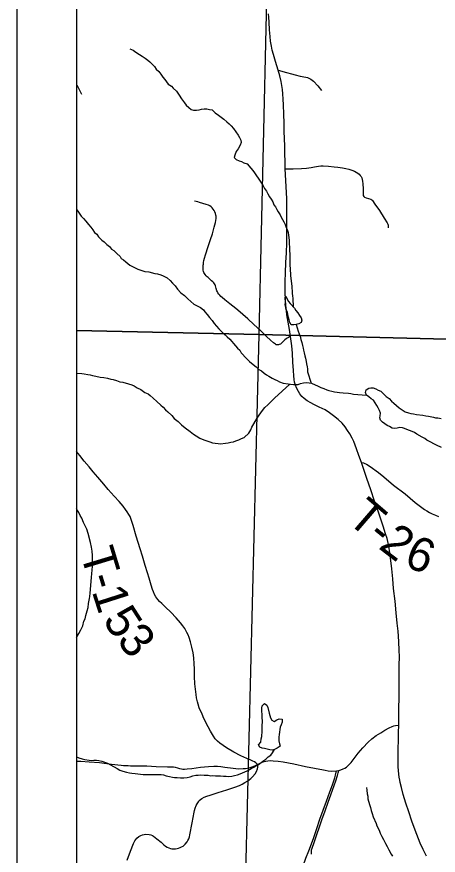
# Model space of a CAD drawing. Extents: x -7.9 to 76.1, y 0 to 22.
# Drawn here: x 2 to 2.706, y 18.425 to 19.828 of the extents above; entities that cross this region are included whole.
import ezdxf

# ---------------------------------------------------------------- set-up
doc = ezdxf.new("R2010")
doc.units = 0
for name, color, linetype in [('GM_X_County_Road', 7, 'Continuous'), ('GM_X_Minor_Lake', 7, 'Continuous'), ('GM_X_Minor_River', 7, 'Continuous'), ('GM_X_Section', 7, 'Continuous'), ('GM_X_State_Route', 7, 'Continuous'), ('GM_X_Township_Road', 7, 'Continuous'), ('GM_X_Township_Road_Text', 7, 'Continuous'), ('SC_Scratch1', 7, 'Continuous'), ('SH_Data', 7, 'Continuous')]:
    doc.layers.add(name, color=color, linetype=linetype)

msp = doc.modelspace()

# ---------------------------------------------------------------- linework, layer by layer
at = {"layer": 'GM_X_County_Road'}
for points in [[(2.5134, 18.5674), (2.5163, 18.5668), (2.5216, 18.5661), (2.5266, 18.5656), (2.5355, 18.566), (2.5391, 18.5665), (2.5427, 18.5674), (2.5468, 18.569), (2.5494, 18.5704), (2.552, 18.5721), (2.5546, 18.5742), (2.5574, 18.577), (2.56, 18.5801), (2.5719, 18.5955), (2.5793, 18.6046), (2.5882, 18.6141), (2.5945, 18.6196), (2.6019, 18.6249), (2.6095, 18.6296), (2.6166, 18.6337), (2.6237, 18.6378), (2.6286, 18.6401), (2.6314, 18.6411), (2.6341, 18.6418), (2.6396, 18.6425)], [(2.1848, 18.4164), (2.1903, 18.4314), (2.1952, 18.4441), (2.1964, 18.4466), (2.1977, 18.4488), (2.2012, 18.4532), (2.2046, 18.4559), (2.2079, 18.4577), (2.2106, 18.4588), (2.2132, 18.4594), (2.2161, 18.4597), (2.2218, 18.4594), (2.2245, 18.4587), (2.2272, 18.4577), (2.2291, 18.4566), (2.2348, 18.4523), (2.2417, 18.4463), (2.2462, 18.442), (2.2493, 18.4397), (2.252, 18.4381), (2.2548, 18.4368), (2.2574, 18.436), (2.2596, 18.4355), (2.2628, 18.4353), (2.2656, 18.4354), (2.2684, 18.4358), (2.2706, 18.4363), (2.2736, 18.4374), (2.2761, 18.4385), (2.2784, 18.4399), (2.2822, 18.4429), (2.2852, 18.447), (2.2867, 18.4495), (2.2879, 18.4522), (2.289, 18.4552), (2.29, 18.459), (2.2937, 18.479), (2.2972, 18.4969), (2.2978, 18.4994), (2.299, 18.5035), (2.3006, 18.5077), (2.3021, 18.5107), (2.3041, 18.5139), (2.3057, 18.5161), (2.3074, 18.5177), (2.3097, 18.5194), (2.314, 18.5217), (2.3182, 18.5233), (2.3241, 18.5251), (2.3374, 18.5295), (2.3518, 18.5342), (2.3649, 18.5386), (2.3728, 18.5416), (2.3772, 18.5435), (2.3818, 18.5461), (2.3871, 18.5494), (2.3918, 18.5531), (2.3948, 18.5556), (2.3991, 18.561), (2.4013, 18.5646), (2.4032, 18.5692), (2.4039, 18.5721), (2.4038, 18.5742), (2.4032, 18.5763), (2.4076, 18.5785), (2.4111, 18.5803), (2.414, 18.5813), (2.417, 18.5822), (2.4206, 18.5827), (2.4244, 18.583), (2.4296, 18.5828), (2.4378, 18.582), (2.4462, 18.5807), (2.4637, 18.5774), (2.4836, 18.5732), (2.5134, 18.5674)]]:
    msp.add_lwpolyline(points, dxfattribs=at)
at = {"layer": 'GM_X_Minor_Lake'}
for points in [[(2.5857, 19.1946), (2.5838, 19.1988), (2.5848, 19.2033), (2.5893, 19.2061), (2.5931, 19.2069), (2.5969, 19.2066), (2.6014, 19.2052), (2.6053, 19.203), (2.6095, 19.2011), (2.6148, 19.1963), (2.6187, 19.1926), (2.6233, 19.1889), (2.6275, 19.1848), (2.6314, 19.1814), (2.6356, 19.1773), (2.6406, 19.1736), (2.6452, 19.1703), (2.6505, 19.1666), (2.6562, 19.1652), (2.6601, 19.1641), (2.6642, 19.1634), (2.6692, 19.1624), (2.6798, 19.1611), (2.6847, 19.16), (2.6897, 19.1593), (2.6976, 19.158), (2.7014, 19.1569), (2.7052, 19.1566), (2.7105, 19.1556)], [(2.711, 19.107), (2.7026, 19.1107), (2.6984, 19.1129), (2.6931, 19.1158), (2.6869, 19.1195), (2.6831, 19.1221), (2.6789, 19.1243), (2.6697, 19.1294), (2.6659, 19.132), (2.6621, 19.1338), (2.6579, 19.1356), (2.6533, 19.1371), (2.6495, 19.1389), (2.6457, 19.14), (2.6412, 19.1403), (2.637, 19.1394), (2.6325, 19.1386), (2.6287, 19.1393), (2.6241, 19.1419), (2.6203, 19.1441), (2.6126, 19.1492), (2.6088, 19.1526), (2.608, 19.1564), (2.6083, 19.1602), (2.609, 19.1647), (2.6074, 19.1689), (2.605, 19.1734), (2.6027, 19.1775), (2.6003, 19.182), (2.5976, 19.1861), (2.5934, 19.1887), (2.5896, 19.1917), (2.5857, 19.1946)]]:
    msp.add_lwpolyline(points, dxfattribs=at)
at = {"layer": 'GM_X_Minor_River'}
for points in [[(2.1893, 19.774), (2.1947, 19.7718), (2.1993, 19.7689), (2.2054, 19.7648), (2.21, 19.7619), (2.215, 19.7586), (2.2192, 19.7552), (2.223, 19.7526), (2.2273, 19.7482), (2.2307, 19.7444), (2.2334, 19.7403), (2.2377, 19.7362), (2.2412, 19.7321), (2.2447, 19.7269), (2.2478, 19.7228), (2.2505, 19.719), (2.2536, 19.7153), (2.2589, 19.712), (2.262, 19.7082), (2.2674, 19.7034), (2.2717, 19.6967), (2.2756, 19.6907), (2.2806, 19.6839), (2.2837, 19.6802), (2.2879, 19.6761), (2.2921, 19.6728), (2.2959, 19.6717), (2.3009, 19.6718), (2.3054, 19.6722), (2.3092, 19.6731), (2.3137, 19.6739), (2.3182, 19.6736), (2.3228, 19.6729), (2.3273, 19.6719), (2.3323, 19.667), (2.3377, 19.663), (2.3469, 19.6563), (2.3515, 19.6522), (2.3554, 19.6489), (2.3588, 19.6452), (2.3627, 19.6407), (2.3666, 19.6351), (2.3705, 19.6298), (2.3728, 19.6257), (2.3751, 19.6216), (2.3756, 19.6174), (2.3741, 19.6128), (2.3705, 19.6067), (2.3675, 19.6025), (2.365, 19.5964), (2.3643, 19.5925), (2.3674, 19.5888), (2.3723, 19.587), (2.3761, 19.5859), (2.3803, 19.5837), (2.3857, 19.5819), (2.3918, 19.5745), (2.3953, 19.5707), (2.398, 19.5666), (2.4074, 19.5528), (2.4128, 19.5449), (2.4151, 19.5404), (2.4182, 19.5359), (2.4206, 19.5318), (2.4233, 19.5265), (2.426, 19.5224), (2.4288, 19.5179), (2.4307, 19.5134), (2.4331, 19.5096), (2.4354, 19.5055), (2.4378, 19.5017), (2.4409, 19.4965), (2.4428, 19.4924), (2.4448, 19.4886), (2.4471, 19.4845), (2.4495, 19.48), (2.4511, 19.4754), (2.4527, 19.4717), (2.4543, 19.4668), (2.4551, 19.4622), (2.4555, 19.4585), (2.4564, 19.4535), (2.4567, 19.4365), (2.4572, 19.4304), (2.4572, 19.4251), (2.4573, 19.4202), (2.4575, 19.4111), (2.4579, 19.4073), (2.458, 19.4028), (2.4585, 19.399), (2.4585, 19.3948), (2.4599, 19.3808), (2.4604, 19.377), (2.4604, 19.3732), (2.4609, 19.3695), (2.4613, 19.3649), (2.4618, 19.3611), (2.4622, 19.3562), (2.4626, 19.3427)], [(2.1, 19.5054), (2.1025, 19.5025), (2.1079, 19.4943), (2.1118, 19.4902), (2.1156, 19.4857), (2.1199, 19.4801), (2.1238, 19.4756), (2.1276, 19.4715), (2.1303, 19.467), (2.1342, 19.464), (2.1369, 19.4595), (2.1423, 19.4539), (2.1461, 19.4514), (2.1507, 19.4469), (2.1553, 19.4432), (2.1588, 19.4391), (2.1626, 19.4365), (2.1673, 19.4316), (2.173, 19.4268), (2.175, 19.4231), (2.1788, 19.4209), (2.1827, 19.4175), (2.1896, 19.4123), (2.1949, 19.4094), (2.2025, 19.4057), (2.2079, 19.4036), (2.2143, 19.4018), (2.2212, 19.4008), (2.231, 19.3983), (2.2356, 19.3976), (2.2413, 19.3962), (2.2451, 19.3944), (2.252, 19.3907), (2.2566, 19.3866), (2.2608, 19.3818), (2.2651, 19.3777), (2.2693, 19.3721), (2.2747, 19.3661), (2.2809, 19.3613), (2.2866, 19.3561), (2.2963, 19.3468), (2.3077, 19.3413), (2.3127, 19.3376), (2.315, 19.3338), (2.3189, 19.3294), (2.3228, 19.3245), (2.327, 19.3196), (2.3305, 19.3144), (2.3386, 19.3058), (2.3444, 19.2995), (2.349, 19.2958), (2.3525, 19.292), (2.3567, 19.2883), (2.366, 19.2771), (2.3694, 19.2734), (2.3733, 19.2697), (2.3756, 19.2655), (2.3845, 19.2562), (2.3899, 19.251), (2.3956, 19.2462), (2.4006, 19.2421), (2.4056, 19.2377), (2.4098, 19.2355), (2.4144, 19.2317), (2.4183, 19.2288), (2.4221, 19.2262), (2.4278, 19.2233), (2.432, 19.2211), (2.4358, 19.2189), (2.44, 19.217), (2.4461, 19.2149), (2.4545, 19.2135), (2.4583, 19.2128), (2.4632, 19.2125), (2.4674, 19.2122), (2.4711, 19.2127), (2.4749, 19.2143), (2.4802, 19.2151), (2.4851, 19.2156), (2.4896, 19.2153), (2.4934, 19.2146), (2.4999, 19.2117), (2.5037, 19.2102), (2.5091, 19.2077), (2.5144, 19.2055), (2.519, 19.2033), (2.5228, 19.2026), (2.5273, 19.2012)], [(2.4508, 19.3602), (2.4524, 19.3564), (2.4551, 19.3515), (2.4578, 19.3478), (2.4652, 19.34), (2.4675, 19.3362), (2.4706, 19.3325), (2.4737, 19.328), (2.476, 19.3239), (2.4776, 19.3201), (2.4762, 19.3163), (2.4724, 19.3139), (2.4679, 19.3127), (2.4641, 19.3123), (2.4596, 19.3122), (2.4572, 19.3163), (2.456, 19.3205), (2.4552, 19.3246), (2.454, 19.3295), (2.4532, 19.3333), (2.4512, 19.3374), (2.4504, 19.3416), (2.4495, 19.3461), (2.4498, 19.3499), (2.4497, 19.3583), (2.4499, 19.3602), (2.4508, 19.3602)], [(2.468, 19.3127), (2.4711, 19.3018), (2.4731, 19.2973), (2.4743, 19.2931), (2.4759, 19.2878), (2.4771, 19.2829), (2.4783, 19.2776), (2.4796, 19.2735), (2.4804, 19.2697), (2.4812, 19.2656), (2.4824, 19.2606), (2.4836, 19.2565), (2.4845, 19.2508), (2.4853, 19.2471), (2.4861, 19.2421), (2.4866, 19.2384), (2.4871, 19.2338), (2.4931, 19.2146)], [(2.1, 19.2317), (2.1011, 19.2314), (2.1091, 19.2308), (2.1129, 19.2301), (2.1189, 19.2294), (2.1227, 19.2284), (2.1269, 19.2277), (2.1326, 19.2263), (2.1395, 19.2249), (2.1459, 19.2239), (2.152, 19.2228), (2.1577, 19.2214), (2.1615, 19.2207), (2.1672, 19.2189), (2.1725, 19.2171), (2.1774, 19.2161), (2.1873, 19.2136), (2.1927, 19.2118), (2.1965, 19.2104), (2.2014, 19.207), (2.2075, 19.2041), (2.2144, 19.1993), (2.2198, 19.1968), (2.2236, 19.1938), (2.2282, 19.1897), (2.2344, 19.1841), (2.2413, 19.1778), (2.2451, 19.1748), (2.249, 19.17), (2.2532, 19.1666), (2.2594, 19.1607), (2.2636, 19.1558), (2.2702, 19.1503), (2.2759, 19.1451), (2.2821, 19.1399), (2.2905, 19.134), (2.2959, 19.1291), (2.3005, 19.1266), (2.3066, 19.1229), (2.3135, 19.1196), (2.318, 19.1181), (2.3233, 19.1163), (2.3279, 19.1149), (2.3321, 19.1142), (2.337, 19.1136), (2.3412, 19.1133), (2.3495, 19.1142), (2.354, 19.115), (2.3585, 19.1162), (2.3631, 19.1167), (2.3668, 19.1183), (2.3717, 19.1199), (2.3762, 19.1219), (2.3807, 19.1238), (2.3886, 19.1312), (2.3919, 19.1365), (2.3937, 19.1411), (2.4025, 19.1561), (2.4058, 19.1614), (2.4117, 19.1691), (2.4154, 19.1741), (2.4203, 19.1784), (2.4281, 19.1865), (2.4318, 19.1896), (2.4573, 19.213)], [(2.5273, 19.2012), (2.5319, 19.2001), (2.5365, 19.1994), (2.5402, 19.1991), (2.5467, 19.1985), (2.5554, 19.1979), (2.5592, 19.1972), (2.5638, 19.1965), (2.5857, 19.1946)], [(2.1, 18.7891), (2.1001, 18.7892), (2.1038, 18.7958), (2.1074, 18.8019), (2.1104, 18.8084), (2.1125, 18.8164), (2.1143, 18.8202), (2.1157, 18.8259), (2.1179, 18.8336), (2.1197, 18.8393), (2.1203, 18.8457), (2.1217, 18.8541), (2.1224, 18.8579), (2.1227, 18.8632), (2.1243, 18.8758), (2.1246, 18.8834), (2.1252, 18.8894), (2.1255, 18.8959), (2.1261, 18.902), (2.1268, 18.9084), (2.1271, 18.9141), (2.1269, 18.9262), (2.126, 18.9334), (2.1251, 18.9402), (2.1235, 18.9478), (2.1194, 18.9629), (2.1174, 18.9701), (2.1143, 18.9757), (2.1119, 18.9817), (2.1091, 18.9885), (2.1064, 18.993), (2.1037, 18.9982), (2.1005, 19.0035), (2.1, 19.0042)], [(2.4048, 18.6093), (2.4085, 18.6139), (2.4092, 18.6196), (2.4102, 18.6234), (2.4109, 18.6322), (2.4112, 18.636), (2.4107, 18.6409), (2.4113, 18.6492), (2.4108, 18.6553), (2.4106, 18.6708), (2.4112, 18.6746), (2.4146, 18.6785), (2.4188, 18.6759), (2.4204, 18.6721), (2.4228, 18.6623), (2.4236, 18.6586), (2.4248, 18.6544), (2.4272, 18.6506), (2.431, 18.6484), (2.4355, 18.6512), (2.4396, 18.6528), (2.4442, 18.6521), (2.4446, 18.6476), (2.4425, 18.643), (2.441, 18.6391), (2.4403, 18.635), (2.44, 18.6308), (2.4393, 18.6266), (2.439, 18.6224), (2.4391, 18.616), (2.44, 18.6111), (2.4408, 18.6069), (2.4363, 18.6038), (2.4318, 18.6014), (2.4277, 18.6006), (2.4239, 18.6009), (2.4193, 18.6023), (2.4148, 18.6034), (2.411, 18.6041), (2.4068, 18.6055), (2.4048, 18.6093)], [(2.2605, 18.5555), (2.2642, 18.5548), (2.2688, 18.5545), (2.2741, 18.5542), (2.2798, 18.5543), (2.2854, 18.5548), (2.2903, 18.556), (2.2949, 18.5576), (2.3001, 18.5585), (2.3039, 18.5589), (2.3081, 18.559), (2.3138, 18.5587), (2.3206, 18.5585), (2.3247, 18.5578), (2.3285, 18.5579), (2.3327, 18.5576), (2.3365, 18.5576), (2.341, 18.5573), (2.3463, 18.557), (2.3505, 18.5571), (2.3547, 18.5564), (2.3599, 18.5569), (2.3648, 18.5581), (2.3694, 18.559), (2.3739, 18.5606), (2.378, 18.5625), (2.3821, 18.5641), (2.3859, 18.5661), (2.3926, 18.5696), (2.3968, 18.572), (2.4005, 18.5743), (2.4046, 18.5763), (2.4136, 18.5833), (2.4173, 18.5856), (2.4211, 18.5891), (2.4252, 18.5922), (2.4285, 18.5961), (2.4316, 18.6014)], [(2.1, 18.5895), (2.104, 18.5879), (2.1093, 18.5861), (2.1139, 18.5847), (2.1211, 18.5837), (2.1249, 18.5834), (2.129, 18.5835), (2.1336, 18.5839), (2.1377, 18.5832), (2.1423, 18.5822), (2.1518, 18.5789), (2.1556, 18.5764), (2.1629, 18.5727), (2.1683, 18.5698), (2.1728, 18.5672), (2.1774, 18.5654), (2.1835, 18.5636), (2.1888, 18.5625), (2.1926, 18.5619), (2.1983, 18.5612), (2.2028, 18.5609), (2.207, 18.5602), (2.2116, 18.5599), (2.2169, 18.5596), (2.238, 18.56), (2.2418, 18.5597), (2.2456, 18.559), (2.2502, 18.5576), (2.2559, 18.5562), (2.2605, 18.5555)], [(2.5858, 18.5382), (2.5863, 18.5337), (2.5867, 18.5272), (2.5876, 18.5234), (2.588, 18.5189), (2.5905, 18.5098), (2.5921, 18.5046), (2.5933, 18.4997), (2.5953, 18.4944), (2.5969, 18.4887), (2.6016, 18.4778), (2.6032, 18.4737), (2.6071, 18.4665), (2.6083, 18.4616), (2.6115, 18.456), (2.6142, 18.4507), (2.6173, 18.4443), (2.6204, 18.4391), (2.6232, 18.4338), (2.6271, 18.4267), (2.6294, 18.4229)]]:
    msp.add_lwpolyline(points, dxfattribs=at)
at = {"layer": 'GM_X_Section'}
for points in [[(3.4482, 20.2963), (3.4168, 19.2711), (2.4057, 19.2962), (2.4291, 20.3209)], [(3.4168, 19.2711), (3.389, 18.2623), (2.381, 18.2821), (2.4057, 19.2962)]]:
    msp.add_lwpolyline(points, close=True, dxfattribs=at)
at = {"layer": 'GM_X_State_Route'}
msp.add_lwpolyline([(2.6861, 18.4229), (2.6804, 18.4343), (2.6757, 18.4446), (2.6729, 18.4521), (2.6671, 18.4667), (2.6616, 18.4817), (2.6563, 18.4974), (2.6515, 18.5117), (2.647, 18.5263), (2.644, 18.5379), (2.6421, 18.5465), (2.6413, 18.5505), (2.6406, 18.5551), (2.6399, 18.5603), (2.6393, 18.5663), (2.6388, 18.5726), (2.6386, 18.5786), (2.6389, 18.6027), (2.6392, 18.6172), (2.6394, 18.6303), (2.6396, 18.6425), (2.6397, 18.6552), (2.6399, 18.6709), (2.6401, 18.6879), (2.6402, 18.7041), (2.6404, 18.7219), (2.6406, 18.7422), (2.6408, 18.7574), (2.6404, 18.7675), (2.6398, 18.7826), (2.6385, 18.7995), (2.6372, 18.8133), (2.6353, 18.8305), (2.6334, 18.8498), (2.6311, 18.8708), (2.6295, 18.8872), (2.6282, 18.9041), (2.626, 18.9226), (2.6243, 18.9349), (2.6225, 18.9449), (2.6201, 18.9545), (2.6177, 18.9626), (2.6137, 18.9756), (2.6057, 18.999), (2.5991, 19.0174), (2.5928, 19.0361), (2.5863, 19.0549), (2.5771, 19.0817), (2.573, 19.0934), (2.5691, 19.1048), (2.5669, 19.1112), (2.5645, 19.1169), (2.5617, 19.1228), (2.5577, 19.1301), (2.554, 19.1357), (2.5498, 19.1415), (2.5446, 19.1478), (2.5383, 19.1539), (2.5305, 19.1602), (2.5239, 19.1652), (2.5162, 19.1698), (2.5061, 19.1748), (2.4975, 19.1791), (2.4923, 19.1815), (2.4861, 19.1852), (2.4811, 19.1889), (2.4774, 19.1926), (2.4739, 19.197), (2.4715, 19.2009), (2.4685, 19.2066), (2.4665, 19.2111), (2.465, 19.2163), (2.4643, 19.2211), (2.4637, 19.2271), (2.4632, 19.2358), (2.4625, 19.25), (2.4615, 19.2651), (2.4605, 19.2774), (2.4597, 19.2849), (2.4585, 19.2929), (2.4566, 19.3046), (2.4547, 19.3166), (2.4525, 19.3292), (2.4515, 19.3357), (2.4505, 19.345), (2.4499, 19.3534), (2.4494, 19.3674), (2.4496, 19.3854), (2.4501, 19.399), (2.4508, 19.4171), (2.4514, 19.432), (2.452, 19.4499), (2.4523, 19.465), (2.4525, 19.4761), (2.4524, 19.5103), (2.4521, 19.524), (2.4497, 19.5733), (2.4494, 19.5854), (2.449, 19.5985), (2.4486, 19.6115), (2.4482, 19.6241), (2.4479, 19.636), (2.4475, 19.6499), (2.447, 19.6651), (2.4466, 19.6804), (2.4462, 19.6902), (2.4455, 19.699), (2.4448, 19.7064), (2.444, 19.7126), (2.4427, 19.7196), (2.4404, 19.7288), (2.4376, 19.7387), (2.4334, 19.7528), (2.4299, 19.7647), (2.4279, 19.7722), (2.4265, 19.7789), (2.4251, 19.7869), (2.4242, 19.7948), (2.4233, 19.8063), (2.4225, 19.8187), (2.4221, 19.827), (2.4215, 19.8326)], dxfattribs=at)
at = {"layer": 'GM_X_Township_Road'}
for points in [[(2.4376, 19.7387), (2.4516, 19.7348), (2.4602, 19.7323), (2.4664, 19.7307), (2.4746, 19.7287), (2.4838, 19.7267), (2.4866, 19.7261), (2.4893, 19.7251), (2.4922, 19.7235), (2.4967, 19.7199), (2.5039, 19.7123), (2.5104, 19.7044)], [(2.1, 19.7133), (2.1001, 19.7132), (2.1021, 19.7104), (2.1052, 19.7049), (2.1084, 19.6982)], [(2.4497, 19.5733), (2.4629, 19.5736), (2.4766, 19.574), (2.4849, 19.5746), (2.4927, 19.5754), (2.4983, 19.5766), (2.505, 19.5776), (2.509, 19.5782), (2.513, 19.5783), (2.5222, 19.5778), (2.5315, 19.577), (2.5379, 19.5763), (2.5453, 19.5752), (2.5509, 19.5741), (2.5562, 19.5726), (2.561, 19.571), (2.5655, 19.5693), (2.5682, 19.5678), (2.5712, 19.5659), (2.5733, 19.5642), (2.5751, 19.5625), (2.5765, 19.5605), (2.5778, 19.5581), (2.5786, 19.5557), (2.5791, 19.5529), (2.5795, 19.5485), (2.5799, 19.5401), (2.5798, 19.5332), (2.5799, 19.5304), (2.5803, 19.5287), (2.581, 19.5272), (2.5825, 19.5262), (2.5849, 19.525), (2.5928, 19.5225), (2.5943, 19.5216), (2.5957, 19.5202), (2.5998, 19.5142), (2.6074, 19.5034), (2.615, 19.4908), (2.6201, 19.4828), (2.6211, 19.4809), (2.6217, 19.4791), (2.622, 19.4774), (2.622, 19.4749)], [(2.4585, 19.2929), (2.4567, 19.2923), (2.4548, 19.2913), (2.453, 19.2902), (2.4513, 19.2889), (2.4491, 19.287), (2.446, 19.2843), (2.4433, 19.2817), (2.4414, 19.2802), (2.4396, 19.2794), (2.438, 19.2788), (2.4364, 19.2786), (2.4346, 19.2791), (2.433, 19.2799), (2.43, 19.2822), (2.425, 19.2867), (2.4183, 19.2927), (2.4125, 19.2984), (2.4085, 19.3023), (2.3969, 19.3131), (2.3867, 19.3223), (2.3784, 19.3298), (2.3742, 19.3334), (2.3667, 19.3394), (2.3567, 19.3475), (2.3482, 19.3544), (2.3441, 19.3579), (2.3419, 19.3598), (2.3401, 19.3617), (2.3384, 19.3638), (2.3366, 19.3661), (2.3359, 19.3675), (2.3352, 19.3692), (2.334, 19.3732), (2.3328, 19.3774), (2.332, 19.3791), (2.3309, 19.3811), (2.3299, 19.3825), (2.3283, 19.3842), (2.3261, 19.3862), (2.3203, 19.3913), (2.3186, 19.3927), (2.3169, 19.3945), (2.3153, 19.3965), (2.3142, 19.3983), (2.3133, 19.4), (2.3127, 19.4018), (2.3123, 19.4038), (2.3121, 19.4057), (2.3122, 19.4093), (2.3123, 19.412), (2.3125, 19.414), (2.3128, 19.4168), (2.3133, 19.4198), (2.3144, 19.4241), (2.316, 19.4292), (2.3206, 19.4435), (2.3245, 19.4554), (2.3275, 19.4647), (2.3306, 19.4756), (2.3328, 19.4835), (2.3336, 19.4871), (2.3339, 19.49), (2.3337, 19.4944), (2.3335, 19.4958), (2.3328, 19.4987), (2.3319, 19.5016), (2.3306, 19.5039), (2.3291, 19.506), (2.3274, 19.508), (2.3255, 19.5097), (2.3234, 19.5112), (2.3211, 19.5125), (2.3173, 19.5138), (2.3059, 19.5172), (2.3032, 19.5179), (2.2974, 19.5191)], [(2.4032, 18.5763), (2.4003, 18.5792), (2.398, 18.5808), (2.3955, 18.5822), (2.3918, 18.584), (2.3854, 18.5866), (2.375, 18.5911), (2.3637, 18.5973), (2.3514, 18.6042), (2.3454, 18.6082), (2.3402, 18.6121), (2.3364, 18.6154), (2.3325, 18.6197), (2.3296, 18.6237), (2.3246, 18.6321), (2.3204, 18.6396), (2.3135, 18.6535), (2.3103, 18.6607), (2.3056, 18.6715), (2.3035, 18.6772), (2.3025, 18.6814), (2.3012, 18.6878), (2.3003, 18.6939), (2.2991, 18.7024), (2.2984, 18.7116), (2.2978, 18.7236), (2.2974, 18.7358), (2.297, 18.7458), (2.2967, 18.7546), (2.2962, 18.7592), (2.2955, 18.7631), (2.2932, 18.7731), (2.2909, 18.7816), (2.2888, 18.7888), (2.2868, 18.7937), (2.2849, 18.7976), (2.283, 18.801), (2.2814, 18.8039), (2.2783, 18.8085), (2.2741, 18.8137), (2.2669, 18.822), (2.2578, 18.8314), (2.2488, 18.84), (2.2427, 18.8459), (2.239, 18.8493), (2.236, 18.8529), (2.233, 18.8569), (2.2306, 18.8612), (2.2288, 18.8654), (2.2274, 18.8691), (2.2249, 18.8769), (2.2216, 18.8882), (2.2188, 18.8974), (2.2152, 18.9093), (2.2103, 18.9253), (2.2066, 18.9375), (2.2002, 18.9587), (2.1947, 18.9767), (2.1923, 18.9847), (2.191, 18.9882), (2.1897, 18.9914), (2.1879, 18.9948), (2.1851, 18.9993), (2.1822, 19.0035), (2.1779, 19.0086), (2.1713, 19.0168), (2.1632, 19.0257), (2.153, 19.037), (2.1456, 19.0456), (2.1358, 19.0571), (2.1278, 19.0663), (2.1212, 19.0744), (2.1131, 19.0842), (2.1055, 19.0935), (2.1, 19.1002)], [(2.5771, 19.0817), (2.5804, 19.0812), (2.5831, 19.0803), (2.5854, 19.0791), (2.592, 19.075), (2.6057, 19.0651), (2.6147, 19.0579), (2.6311, 19.0442), (2.6502, 19.0293), (2.6671, 19.0152), (2.6785, 19.0065), (2.6825, 19.0035), (2.6867, 19.0008), (2.6911, 18.9983), (2.6957, 18.996), (2.701, 18.9938), (2.7064, 18.9918)], [(2.1, 18.5823), (2.1071, 18.5821), (2.1214, 18.5812), (2.1385, 18.5798), (2.1587, 18.5773), (2.175, 18.5754), (2.1788, 18.575), (2.1827, 18.5748), (2.1865, 18.5746), (2.1903, 18.5745), (2.2176, 18.5741), (2.2335, 18.5734), (2.2522, 18.5728), (2.2623, 18.5725), (2.2653, 18.572), (2.2692, 18.5709), (2.2726, 18.5698), (2.2756, 18.5691), (2.2779, 18.5688), (2.2809, 18.5687), (2.2855, 18.569), (2.2929, 18.5699), (2.3076, 18.5718), (2.3209, 18.5731), (2.3302, 18.5736), (2.3359, 18.5735), (2.3415, 18.5731), (2.3484, 18.5722), (2.3623, 18.5702), (2.3667, 18.5697), (2.371, 18.5695), (2.3789, 18.5697), (2.3828, 18.57), (2.389, 18.5711), (2.3942, 18.5727), (2.3986, 18.5742), (2.4032, 18.5763)], [(2.4744, 18.3938), (2.4794, 18.4068), (2.4843, 18.4195), (2.4891, 18.4321), (2.4966, 18.4524), (2.5025, 18.4692), (2.5077, 18.4848), (2.5132, 18.4999), (2.5187, 18.5151), (2.5245, 18.5308), (2.5287, 18.5427), (2.5324, 18.5539), (2.5338, 18.5585), (2.5355, 18.566)], [(2.4933, 18.4262), (2.4938, 18.4335), (2.4946, 18.4363), (2.4981, 18.4462), (2.5026, 18.4592), (2.5071, 18.4721), (2.5111, 18.4838), (2.5165, 18.4991), (2.5216, 18.5136), (2.5259, 18.5256), (2.5343, 18.549), (2.5372, 18.5582), (2.5383, 18.5624), (2.5391, 18.5665)]]:
    msp.add_lwpolyline(points, dxfattribs=at)
at = {"layer": 'SC_Scratch1'}
for points in [[(2.1, 20.3271), (2.1, 19.3026), (2.4057, 19.2962), (2.4291, 20.3209)], [(2.1, 19.3026), (2.1, 18.2871), (2.381, 18.2821), (2.4057, 19.2962)]]:
    msp.add_lwpolyline(points, close=True, dxfattribs=at)
at = {"layer": 'SH_Data'}
for p, q in [((2, 21), (2, 14)), ((2.1, 20.9), (2.1, 14.1))]:
    msp.add_line(p, q, dxfattribs=at)

# ---------------------------------------------------------------- texts
at = {"layer": 'GM_X_Township_Road_Text'}
for s, rotation, p in [('T', 319.2495, (2.551, 18.9841)), ('-', 320.7012, (2.5844, 18.9553)), ('2', 322.497, (2.604, 18.9393)), ('6', 337.9543, (2.6463, 18.9098)), ('T', 286.8261, (2.1059, 18.9304)), ('-', 286.9559, (2.1182, 18.8896)), ('1', 287.7697, (2.1253, 18.8665)), ('5', 302.7059, (2.1429, 18.8186)), ('3', 309.2374, (2.1659, 18.7834))]:
    msp.add_text(s, height=0.0568, rotation=rotation, dxfattribs=at).set_placement(p)

doc.saveas('drawing.dxf')
